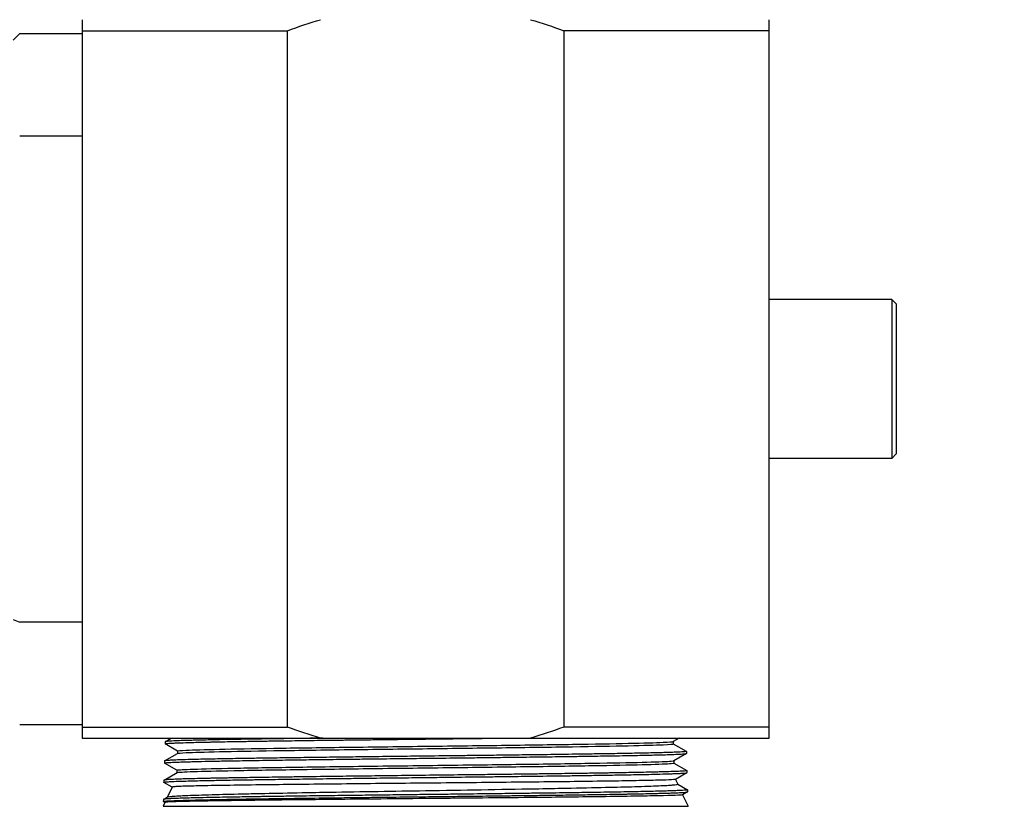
# Model space of a CAD drawing. Header units: inches. Extents: x 1 to 669, y 0 to 417.
# Tile 304 of 448: x 322.4 to 326.85, y 265.14 to 268.7. Entities that reach past the tile are written whole.
import ezdxf

# ---------------------------------------------------------------- set-up
doc = ezdxf.new("R2010")
doc.units = ezdxf.units.IN
doc.header["$LTSCALE"] = 12
doc.header["$MEASUREMENT"] = 0
doc.header["$PDMODE"] = 1
doc.layers.get('Defpoints').update_dxf_attribs({"linetype": 'CONTINUOUS'})
doc.layers.add('D', color=2, linetype='CONTINUOUS')
doc.layers.add('X', color=1, linetype='CONTINUOUS')
doc.styles.get("Standard").update_dxf_attribs({"font": 'SIMPLEX.SHX', "width": 0.875})
doc.dimstyles.new('STANDARD$0', dxfattribs={"dimscale": 32, "dimtxt": 0.09375, "dimasz": 0.0625, "dimexe": 0.03125, "dimexo": 0.03125, "dimgap": 0.03125, "dimtad": 1, "dimtih": 1, "dimtoh": 1, "dimdec": 4, "dimzin": 12, "dimdsep": 46, "dimlunit": 5, "dimtxsty": 'Standard', "dimcen": -0.03125, "dimclrd": 256, "dimclre": 256, "dimclrt": 256, "dimadec": 0, "dimazin": 0, "dimtfac": 0.875, "dimtdec": 4, "dimtofl": 0, "dimtmove": 0, "dimatfit": 3, "dimfxl": 1, "dimtolj": 1, "dimtzin": 12, "dimlwd": 13, "dimlwe": 13, "dimarcsym": 0})

# ---------------------------------------------------------------- blocks, each defined once
blk = doc.blocks.new('*D70')
at = {"layer": 'D', "lineweight": 13, "transparency": 16777216}
for p, q in [((327.5446, 287.0038), (425.2048, 287.0038)), ((424.2048, 285.0038), (424.2048, 231.3716)), ((424.2048, 167.621), (424.2048, 223.2466)), ((370.1312, 165.621), (425.2048, 165.621))]:
    blk.add_line(p, q, dxfattribs=at)
at = {"layer": 'D', "transparency": 16777216}
for points in [[(423.8715, 285.0038), (424.5382, 285.0038), (424.2048, 287.0038)], [(423.8715, 167.621), (424.5382, 167.621), (424.2048, 165.621)]]:
    blk.add_solid(points, dxfattribs=at)
at = {"layer": 'Defpoints', "color": 0, "transparency": 16777216}
for p in [(326.5446, 287.0038), (369.1312, 165.621), (424.2048, 165.621)]:
    blk.add_point(p, dxfattribs=at)
at = {"layer": 'D', "transparency": 16777216, "insert": (424.2048, 227.3091), "char_height": 3, "attachment_point": 5}
blk.add_mtext('\\A1;121{\\H0.875x;\\S1/2;}{}{\\C2;%%p1}', dxfattribs=at)

msp = doc.modelspace()

# ---------------------------------------------------------------- linework, layer by layer
at = {"layer": 'X', "extrusion": (-1, 4.93038e-32, -2.22045e-16)}
for p, q in [((322.67836, 268.64597), (322.67836, 265.49597)), ((322.67836, 268.64597), (323.60739, 268.64597)), ((323.60739, 265.49597), (323.60739, 268.64597)), ((325.78642, 268.64597), (324.85739, 268.64597)), ((324.85739, 268.64597), (324.85739, 265.49597)), ((325.78642, 265.49597), (325.78642, 268.64597)), ((322.39586, 268.63347), (322.67836, 268.63347)), ((322.39586, 268.17063), (322.67836, 268.17063)), ((326.34142, 267.43047), (325.78642, 267.43047)), ((326.34142, 267.43047), (326.34142, 266.71147)), ((326.36142, 267.41047), (326.34142, 267.43047)), ((326.36142, 267.41047), (326.36142, 266.73147)), ((326.36142, 266.73147), (326.34142, 266.71147)), ((326.34142, 266.71147), (325.78642, 266.71147)), ((322.67836, 265.97131), (322.39586, 265.97131)), ((322.39586, 265.50847), (322.67836, 265.50847)), ((322.67836, 265.49597), (323.60739, 265.49597)), ((325.78642, 265.49597), (324.85739, 265.49597)), ((322.67836, 265.44597), (325.78642, 265.44597)), ((323.05398, 265.42984), (323.05369, 265.42039)), ((323.05423, 265.43012), (323.08168, 265.44597)), ((325.379, 265.44597), (325.353, 265.43095)), ((325.35325, 265.4311), (325.35325, 265.42038)), ((323.11018, 265.38762), (323.05394, 265.42009)), ((323.11018, 265.38776), (323.11018, 265.37704)), ((325.35325, 265.42053), (325.4119, 265.38666)), ((325.41215, 265.38638), (325.41244, 265.37692)), ((323.05127, 265.34289), (323.05098, 265.33344)), ((323.05151, 265.34316), (323.11043, 265.37719)), ((325.4122, 265.37663), (325.35568, 265.34399)), ((325.35593, 265.34414), (325.35593, 265.33342)), ((323.10748, 265.30067), (323.05122, 265.33316)), ((323.10748, 265.30081), (323.10748, 265.29009)), ((325.35593, 265.33357), (325.41461, 265.29968)), ((325.41486, 265.2994), (325.41515, 265.28995)), ((323.04857, 265.25593), (323.04827, 265.24648)), ((323.04882, 265.25622), (323.10773, 265.29024)), ((325.41491, 265.28966), (325.36283, 265.25959)), ((325.36303, 265.2597), (325.37308, 265.23815)), ((323.08549, 265.22484), (323.04852, 265.24619)), ((323.08555, 265.22496), (323.06453, 265.17989)), ((325.37299, 265.23834), (325.41732, 265.21274)), ((325.41756, 265.21247), (325.41786, 265.20301)), ((323.04586, 265.16897), (323.04557, 265.15952)), ((323.0461, 265.16924), (323.06484, 265.18007)), ((325.41762, 265.20272), (325.39534, 265.18986)), ((325.39554, 265.18998), (325.41989, 265.13777)), ((323.05302, 265.15521), (323.04489, 265.13777)), ((323.04489, 265.13777), (325.41989, 265.13777)), ((323.05297, 265.1551), (323.0458, 265.15924))]:
    msp.add_line(p, q, dxfattribs=at)
at = {"layer": 'X'}
for centre, major_axis, ratio, start_param, end_param in [((325.66321, 271.90085), (23.78725, 23.78726), 0.0000007, -1.709863, -1.7085896), ((325.52196, 282.84366), (0.00001, -17.44194), 0.7071067, -0.2587795, -0.2562642)]:
    msp.add_ellipse(centre, major_axis=major_axis, ratio=ratio, start_param=start_param, end_param=end_param, dxfattribs=at)
for points in [[(322.67836, 268.69597), (322.67836, 268.68118), (322.67836, 268.66441), (322.67836, 268.64597)], [(323.60739, 268.64597), (323.6568, 268.66441), (323.70677, 268.68118), (323.75739, 268.69597)], [(324.70739, 268.69597), (324.75801, 268.68118), (324.80798, 268.66441), (324.85739, 268.64597)], [(325.78642, 268.64597), (325.78642, 268.66441), (325.78642, 268.68118), (325.78642, 268.69597)], [(322.67836, 265.49597), (322.67836, 265.47754), (322.67836, 265.46077), (322.67836, 265.44597)], [(323.75739, 265.44597), (323.70677, 265.46077), (323.6568, 265.47754), (323.60739, 265.49597)], [(324.85739, 265.49597), (324.80798, 265.47754), (324.75801, 265.46077), (324.70739, 265.44597)], [(325.78642, 265.44597), (325.78642, 265.46077), (325.78642, 265.47754), (325.78642, 265.49597)]]:
    msp.add_open_spline(points, degree=3, dxfattribs=at)
for points, knots in [([(323.05394, 265.42009), (323.05378, 265.42018), (323.0537, 265.42027), (323.05362, 265.42083), (323.05558, 265.42131), (323.06242, 265.42212), (323.06636, 265.42245), (323.07756, 265.42321), (323.08539, 265.42362), (323.10031, 265.42429), (323.10635, 265.42454), (323.12671, 265.42531), (323.14285, 265.42584), (323.18074, 265.4269), (323.20273, 265.42744), (323.2355, 265.42817), (323.24418, 265.42836), (323.25632, 265.42861), (323.25956, 265.42868), (323.28214, 265.42915), (323.30265, 265.42956), (323.34004, 265.43025), (323.35636, 265.43054), (323.38836, 265.43109), (323.40392, 265.43135), (323.44315, 265.43198), (323.46729, 265.43235), (323.50236, 265.43287), (323.51259, 265.43303), (323.53447, 265.43335), (323.54614, 265.43352), (323.59366, 265.43421), (323.63071, 265.43473), (323.68839, 265.4355), (323.70814, 265.43576), (323.74743, 265.43626), (323.76694, 265.43651), (323.80516, 265.43699), (323.82385, 265.43722), (323.85373, 265.43759), (323.8648, 265.43773), (323.89714, 265.43813), (323.91853, 265.4384), (323.96817, 265.43901), (323.99651, 265.43935), (324.04692, 265.43995), (324.06888, 265.44021), (324.13065, 265.44093), (324.17058, 265.4414), (324.21785, 265.44195), (324.22512, 265.44203), (324.23239, 265.44212)], [-4.7650404, -4.7650404, -4.7650404, -4.7650404, -4.7083649, -4.7083649, -4.4049077, -4.4049077, -4.184406, -4.184406, -3.9101224, -3.9101224, -3.7502076, -3.7502076, -3.4142703, -3.4142703, -3.0584513, -3.0584513, -2.9359483, -2.9359483, -2.8921611, -2.8921611, -2.6333481, -2.6333481, -2.4453768, -2.4453768, -2.2771843, -2.2771843, -2.032733, -2.032733, -1.9338231, -1.9338231, -1.823974, -1.823974, -1.4923192, -1.4923192, -1.3235589, -1.3235589, -1.1611494, -1.1611494, -1.008903, -1.008903, -0.9199313, -0.9199313, -0.7504244, -0.7504244, -0.5294686, -0.5294686, -0.3602574, -0.3602574, -0.0554038, -0.0554038, -0.000001, -0.000001, -0.000001, -0.000001]), ([(323.76746, 265.44597), (323.75715, 265.44584), (323.7469, 265.44571), (323.72487, 265.44543), (323.71312, 265.44528), (323.69009, 265.44498), (323.67882, 265.44483), (323.63795, 265.44428), (323.60898, 265.44387), (323.56299, 265.44322), (323.54552, 265.44296), (323.50248, 265.44233), (323.47738, 265.44196), (323.43794, 265.44135), (323.42307, 265.44111), (323.40013, 265.44074), (323.39182, 265.4406), (323.36981, 265.44023), (323.35634, 265.43999), (323.32356, 265.4394), (323.30475, 265.43904), (323.2804, 265.43856), (323.27408, 265.43843), (323.24071, 265.43775), (323.2159, 265.4372), (323.185, 265.43644), (323.1768, 265.43623), (323.15694, 265.43569), (323.1458, 265.43536), (323.12359, 265.43463), (323.11288, 265.43424), (323.08951, 265.43329), (323.07846, 265.43272), (323.06742, 265.43195), (323.06487, 265.43175), (323.05964, 265.43124), (323.05737, 265.43094), (323.05464, 265.43037), (323.05399, 265.43011), (323.05398, 265.42984)], [-17.6068838, -17.6068838, -17.6068838, -17.6068838, -17.521341, -17.521341, -17.4218621, -17.4218621, -17.3248479, -17.3248479, -17.0671113, -17.0671113, -16.9043459, -16.9043459, -16.6582305, -16.6582305, -16.5036904, -16.5036904, -16.4138281, -16.4138281, -16.2618735, -16.2618735, -16.0333062, -16.0333062, -15.9510599, -15.9510599, -15.5907664, -15.5907664, -15.4523897, -15.4523897, -15.2395442, -15.2395442, -14.9895983, -14.9895983, -14.6187045, -14.6187045, -14.483588, -14.483588, -14.2906572, -14.2906572, -14.1199986, -14.1199986, -14.1199986, -14.1199986]), ([(323.11018, 265.38776), (323.11018, 265.38899), (323.12348, 265.39022), (323.18155, 265.39294), (323.23237, 265.39444), (323.36678, 265.39742), (323.45035, 265.39891), (323.64161, 265.40189), (323.74927, 265.40338), (323.97755, 265.40636), (324.09814, 265.40785), (324.3398, 265.41084), (324.46082, 265.41233), (324.69083, 265.41531), (324.79976, 265.4168), (324.9943, 265.41978), (325.07986, 265.42127), (325.2188, 265.42426), (325.27214, 265.42575), (325.33524, 265.42848), (325.35085, 265.42972), (325.353, 265.43095)], [0.299936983, 0.299936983, 0.299936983, 0.299936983, 0.302931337, 0.302931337, 0.306561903, 0.306561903, 0.310192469, 0.310192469, 0.313823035, 0.313823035, 0.317453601, 0.317453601, 0.321084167, 0.321084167, 0.324714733, 0.324714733, 0.328345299, 0.328345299, 0.331975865, 0.331975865, 0.334990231, 0.334990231, 0.334990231, 0.334990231]), ([(324.23239, 265.44212), (324.28751, 265.44277), (324.34257, 265.44343), (324.41991, 265.44435), (324.44258, 265.44462), (324.49564, 265.44525), (324.5259, 265.44561), (324.55583, 265.44597)], [-18.78273239, -18.78273239, -18.78273239, -18.78273239, -18.36266434, -18.36266434, -18.18743944, -18.18743944, -17.95018885, -17.95018885, -17.95018885, -17.95018885]), ([(323.11043, 265.37719), (323.11239, 265.37832), (323.12559, 265.37945), (323.18155, 265.38207), (323.23237, 265.38357), (323.36678, 265.38655), (323.45035, 265.38804), (323.64161, 265.39102), (323.74927, 265.39251), (323.97755, 265.39549), (324.09814, 265.39699), (324.3398, 265.39997), (324.46082, 265.40146), (324.69083, 265.40444), (324.79976, 265.40593), (324.9943, 265.40891), (325.07986, 265.41041), (325.2188, 265.41339), (325.27214, 265.41488), (325.33751, 265.41771), (325.35325, 265.41904), (325.35325, 265.42038)], [0.300176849, 0.300176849, 0.300176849, 0.300176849, 0.302931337, 0.302931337, 0.306561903, 0.306561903, 0.310192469, 0.310192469, 0.313823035, 0.313823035, 0.317453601, 0.317453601, 0.321084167, 0.321084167, 0.324714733, 0.324714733, 0.328345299, 0.328345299, 0.331975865, 0.331975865, 0.335229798, 0.335229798, 0.335229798, 0.335229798]), ([(325.4119, 265.38666), (325.41212, 265.38653), (325.41219, 265.3864), (325.41189, 265.38587), (325.41015, 265.38546), (325.40473, 265.38478), (325.40184, 265.3845), (325.39035, 265.38363), (325.37908, 265.38304), (325.35996, 265.38224), (325.35507, 265.38205), (325.34031, 265.3815), (325.32969, 265.38115), (325.3084, 265.3805), (325.29807, 265.38021), (325.2821, 265.3798), (325.27702, 265.37967), (325.25854, 265.37921), (325.24441, 265.37889), (325.21911, 265.37834), (325.20839, 265.37812), (325.18452, 265.37763), (325.17124, 265.37737), (325.1327, 265.37663), (325.10637, 265.37615), (325.06363, 265.37543), (325.04828, 265.37519), (325.00839, 265.37455), (324.98331, 265.37418), (324.94685, 265.37364), (324.93618, 265.37348), (324.9154, 265.37318), (324.90532, 265.37304), (324.85359, 265.37229), (324.81031, 265.3717), (324.74653, 265.37086), (324.72728, 265.37061), (324.67335, 265.36993), (324.6382, 265.36949), (324.59032, 265.3689), (324.5781, 265.36875), (324.53263, 265.36819), (324.49902, 265.36778), (324.44103, 265.36708), (324.41682, 265.36679), (324.33944, 265.36588), (324.28595, 265.36527), (324.23239, 265.36464)], [-4.7696348, -4.7696348, -4.7696348, -4.7696348, -4.6880291, -4.6880291, -4.4262148, -4.4262148, -4.2481648, -4.2481648, -3.8538544, -3.8538544, -3.7300873, -3.7300873, -3.50301, -3.50301, -3.3155817, -3.3155817, -3.2314975, -3.2314975, -3.0179157, -3.0179157, -2.8708136, -2.8708136, -2.7016954, -2.7016954, -2.3975582, -2.3975582, -2.2342846, -2.2342846, -1.983797, -1.983797, -1.8820501, -1.8820501, -1.788135, -1.788135, -1.4055514, -1.4055514, -1.24329, -1.24329, -0.9564648, -0.9564648, -0.8589498, -0.8589498, -0.5951901, -0.5951901, -0.4081527, -0.4081527, -0.000001, -0.000001, -0.000001, -0.000001]), ([(323.05122, 265.33316), (323.05095, 265.33331), (323.05091, 265.33346), (323.05147, 265.33394), (323.05282, 265.33426), (323.05696, 265.33484), (323.05936, 265.33509), (323.06833, 265.33586), (323.07666, 265.33637), (323.09599, 265.33729), (323.10621, 265.3377), (323.12695, 265.33842), (323.13686, 265.33874), (323.15626, 265.33931), (323.16545, 265.33957), (323.19321, 265.34031), (323.21309, 265.34079), (323.25033, 265.3416), (323.26684, 265.34194), (323.30568, 265.3427), (323.32846, 265.34311), (323.3601, 265.34367), (323.36785, 265.3438), (323.41308, 265.34458), (323.45311, 265.34522), (323.51279, 265.34612), (323.53043, 265.34637), (323.58101, 265.34709), (323.61474, 265.34755), (323.65931, 265.34815), (323.66922, 265.34829), (323.71323, 265.34887), (323.74812, 265.34933), (323.80405, 265.35005), (323.82458, 265.3503), (323.86739, 265.35083), (323.88969, 265.3511), (323.94214, 265.35173), (323.97243, 265.35209), (324.01451, 265.3526), (324.02608, 265.35273), (324.08381, 265.35343), (324.13034, 265.35398), (324.19548, 265.35475), (324.21393, 265.35497), (324.23239, 265.35518)], [-4.7746636, -4.7746636, -4.7746636, -4.7746636, -4.6736416, -4.6736416, -4.4622669, -4.4622669, -4.2977285, -4.2977285, -3.9683165, -3.9683165, -3.6991738, -3.6991738, -3.4919695, -3.4919695, -3.3258964, -3.3258964, -3.0179871, -3.0179871, -2.7960403, -2.7960403, -2.521844, -2.521844, -2.4347349, -2.4347349, -2.0212875, -2.0212875, -1.8530264, -1.8530264, -1.5486111, -1.5486111, -1.4625123, -1.4625123, -1.1690728, -1.1690728, -1.0018294, -1.0018294, -0.8238159, -0.8238159, -0.5865965, -0.5865965, -0.4969332, -0.4969332, -0.1406398, -0.1406398, -0.000001, -0.000001, -0.000001, -0.000001]), ([(324.23239, 265.36464), (324.22573, 265.36456), (324.21906, 265.36448), (324.16986, 265.36391), (324.1274, 265.3634), (324.06377, 265.36264), (324.04243, 265.36238), (323.99133, 265.36178), (323.96168, 265.36142), (323.91254, 265.36084), (323.89288, 265.3606), (323.86237, 265.36023), (323.85141, 265.36009), (323.82157, 265.35972), (323.80282, 265.35948), (323.76433, 265.35899), (323.74463, 265.35873), (323.7059, 265.35823), (323.68687, 265.35797), (323.64005, 265.35735), (323.61261, 265.35698), (323.56859, 265.35637), (323.55161, 265.35613), (323.52576, 265.35576), (323.51667, 265.35563), (323.49973, 265.35538), (323.49186, 265.35526), (323.46113, 265.35479), (323.4389, 265.35443), (323.40202, 265.35383), (323.38701, 265.35358), (323.33947, 265.35277), (323.30869, 265.35221), (323.26956, 265.35145), (323.25921, 265.35124), (323.23371, 265.3507), (323.21905, 265.35037), (323.1884, 265.34963), (323.17285, 265.34922), (323.13986, 265.3483), (323.12345, 265.34778), (323.1051, 265.34709), (323.10095, 265.34693), (323.09329, 265.3466), (323.08977, 265.34644), (323.07901, 265.34592), (323.07272, 265.34555), (323.06319, 265.34487), (323.05966, 265.34456), (323.05415, 265.3439), (323.05235, 265.34356), (323.0514, 265.34312), (323.05128, 265.34301), (323.05127, 265.34289)], [-18.8637252, -18.8637252, -18.8637252, -18.8637252, -18.8129553, -18.8129553, -18.4887711, -18.4887711, -18.324286, -18.324286, -18.0930176, -18.0930176, -17.937099, -17.937099, -17.8489912, -17.8489912, -17.6961046, -17.6961046, -17.5320246, -17.5320246, -17.3693226, -17.3693226, -17.1258884, -17.1258884, -16.9685547, -16.9685547, -16.8817935, -16.8817935, -16.8051092, -16.8051092, -16.5791379, -16.5791379, -16.4168902, -16.4168902, -16.0506647, -16.0506647, -15.9130327, -15.9130327, -15.7000367, -15.7000367, -15.4399816, -15.4399816, -15.0966736, -15.0966736, -14.9888218, -14.9888218, -14.8850726, -14.8850726, -14.6504566, -14.6504566, -14.4469353, -14.4469353, -14.2246459, -14.2246459, -14.1518721, -14.1518721, -14.1518721, -14.1518721]), ([(323.10748, 265.30081), (323.10748, 265.30121), (323.10882, 265.3016), (323.12182, 265.30348), (323.15179, 265.30497), (323.24802, 265.30795), (323.31425, 265.30944), (323.47612, 265.31243), (323.57173, 265.31392), (323.78248, 265.3169), (323.89757, 265.31839), (324.13535, 265.32137), (324.258, 265.32286), (324.49819, 265.32585), (324.61569, 265.32734), (324.83341, 265.33032), (324.93359, 265.33181), (325.10631, 265.33479), (325.17881, 265.33628), (325.28864, 265.33926), (325.32596, 265.34076), (325.3507, 265.34283), (325.35467, 265.34341), (325.35568, 265.34399)], [0.229367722, 0.229367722, 0.229367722, 0.229367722, 0.230320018, 0.230320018, 0.233950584, 0.233950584, 0.23758115, 0.23758115, 0.241211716, 0.241211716, 0.244842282, 0.244842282, 0.248472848, 0.248472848, 0.252103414, 0.252103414, 0.25573398, 0.25573398, 0.259364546, 0.259364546, 0.262995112, 0.262995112, 0.26441114, 0.26441114, 0.26441114, 0.26441114]), ([(324.23239, 265.35518), (324.2811, 265.35575), (324.32976, 265.35631), (324.39237, 265.35704), (324.4066, 265.35721), (324.44998, 265.35773), (324.47897, 265.35809), (324.5292, 265.3587), (324.55053, 265.35896), (324.6009, 265.35957), (324.62976, 265.35993), (324.67891, 265.36054), (324.69939, 265.3608), (324.73026, 265.36119), (324.74083, 265.36133), (324.76952, 265.3617), (324.78748, 265.36194), (324.82419, 265.36244), (324.84288, 265.3627), (324.88005, 265.36322), (324.8985, 265.36348), (324.9402, 265.36408), (324.96318, 265.36442), (325.00265, 265.36501), (325.01941, 265.36527), (325.04424, 265.36566), (325.05263, 265.3658), (325.07793, 265.36621), (325.09444, 265.3665), (325.12777, 265.36709), (325.14448, 265.3674), (325.16745, 265.36784), (325.17424, 265.36797), (325.20895, 265.36865), (325.2347, 265.3692), (325.26755, 265.36997), (325.27666, 265.37019), (325.29676, 265.37071), (325.30743, 265.37101), (325.32731, 265.37161), (325.33651, 265.37191), (325.34867, 265.37234), (325.35225, 265.37248), (325.36904, 265.37312), (325.38009, 265.37362), (325.39303, 265.37437), (325.39671, 265.37462), (325.40393, 265.3752), (325.40704, 265.37554), (325.41135, 265.37622), (325.41245, 265.37657), (325.41244, 265.37692)], [-18.8253114, -18.8253114, -18.8253114, -18.8253114, -18.4541229, -18.4541229, -18.3445419, -18.3445419, -18.1192842, -18.1192842, -17.9509028, -17.9509028, -17.718488, -17.718488, -17.5492542, -17.5492542, -17.4602206, -17.4602206, -17.3057853, -17.3057853, -17.1402719, -17.1402719, -16.9710279, -16.9710279, -16.7502293, -16.7502293, -16.5803386, -16.5803386, -16.4918234, -16.4918234, -16.3096242, -16.3096242, -16.1116253, -16.1116253, -16.0262718, -16.0262718, -15.6669512, -15.6669512, -15.5201661, -15.5201661, -15.327747, -15.327747, -15.1349273, -15.1349273, -15.0496714, -15.0496714, -14.7173601, -14.7173601, -14.5549742, -14.5549742, -14.3400769, -14.3400769, -14.1149403, -14.1149403, -14.1149403, -14.1149403]), ([(323.10773, 265.29024), (323.10824, 265.29053), (323.1095, 265.29083), (323.12182, 265.29261), (323.15179, 265.2941), (323.24802, 265.29708), (323.31425, 265.29857), (323.47612, 265.30156), (323.57173, 265.30305), (323.78248, 265.30603), (323.89757, 265.30752), (324.13535, 265.3105), (324.258, 265.31199), (324.49819, 265.31498), (324.61569, 265.31647), (324.83341, 265.31945), (324.93359, 265.32094), (325.10631, 265.32392), (325.17881, 265.32541), (325.28864, 265.3284), (325.32596, 265.32989), (325.35188, 265.33206), (325.35593, 265.33274), (325.35593, 265.33342)], [0.229607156, 0.229607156, 0.229607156, 0.229607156, 0.230320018, 0.230320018, 0.233950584, 0.233950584, 0.23758115, 0.23758115, 0.241211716, 0.241211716, 0.244842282, 0.244842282, 0.248472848, 0.248472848, 0.252103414, 0.252103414, 0.25573398, 0.25573398, 0.259364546, 0.259364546, 0.262995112, 0.262995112, 0.264651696, 0.264651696, 0.264651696, 0.264651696]), ([(325.41461, 265.29968), (325.41469, 265.29964), (325.41474, 265.2996), (325.4149, 265.29943), (325.41488, 265.2993), (325.41422, 265.29883), (325.4126, 265.29848), (325.40788, 265.29789), (325.40531, 265.29764), (325.39926, 265.29716), (325.39588, 265.29692), (325.38324, 265.29616), (325.37195, 265.29562), (325.34807, 265.29471), (325.33658, 265.29433), (325.31295, 265.29362), (325.30117, 265.29329), (325.28115, 265.29277), (325.27352, 265.29258), (325.25098, 265.29203), (325.23537, 265.29167), (325.20528, 265.29103), (325.19113, 265.29074), (325.16056, 265.29015), (325.14406, 265.28984), (325.10685, 265.28919), (325.08591, 265.28884), (325.05585, 265.28834), (325.04746, 265.2882), (325.02406, 265.28783), (325.00881, 265.28758), (324.96833, 265.28696), (324.94257, 265.28657), (324.89862, 265.28594), (324.88087, 265.28569), (324.84454, 265.2852), (324.82596, 265.28495), (324.78969, 265.28447), (324.77204, 265.28424), (324.7437, 265.28387), (324.73314, 265.28373), (324.70402, 265.28335), (324.68531, 265.28311), (324.63611, 265.28249), (324.60533, 265.2821), (324.55372, 265.28147), (324.53311, 265.28122), (324.48164, 265.28061), (324.45063, 265.28025), (324.40593, 265.27972), (324.39243, 265.27956), (324.3303, 265.27883), (324.28137, 265.27824), (324.23239, 265.27767)], [-4.7799986, -4.7799986, -4.7799986, -4.7799986, -4.7525816, -4.7525816, -4.6703251, -4.6703251, -4.442967, -4.442967, -4.2781399, -4.2781399, -4.1276825, -4.1276825, -3.7854844, -3.7854844, -3.5323282, -3.5323282, -3.3174306, -3.3174306, -3.1931945, -3.1931945, -2.9641984, -2.9641984, -2.7773551, -2.7773551, -2.5773386, -2.5773386, -2.3437663, -2.3437663, -2.2550982, -2.2550982, -2.0998872, -2.0998872, -1.8519991, -1.8519991, -1.6893153, -1.6893153, -1.5247578, -1.5247578, -1.3729944, -1.3729944, -1.2840124, -1.2840124, -1.1291171, -1.1291171, -0.8809061, -0.8809061, -0.718206, -0.718206, -0.4771851, -0.4771851, -0.3732391, -0.3732391, -0.000001, -0.000001, -0.000001, -0.000001]), ([(323.04852, 265.24619), (323.0478, 265.24661), (323.04865, 265.24702), (323.05339, 265.24783), (323.05718, 265.24822), (323.06675, 265.24894), (323.07205, 265.24926), (323.08307, 265.24984), (323.08837, 265.25009), (323.10634, 265.25086), (323.12081, 265.25138), (323.15054, 265.25229), (323.16489, 265.25268), (323.19355, 265.2534), (323.20744, 265.25373), (323.23315, 265.25431), (323.24457, 265.25455), (323.28153, 265.25533), (323.30864, 265.25585), (323.35211, 265.25663), (323.36703, 265.25688), (323.40454, 265.2575), (323.42759, 265.25787), (323.46124, 265.25839), (323.47112, 265.25854), (323.49176, 265.25885), (323.50252, 265.25902), (323.54692, 265.25968), (323.58175, 265.26018), (323.63714, 265.26094), (323.65684, 265.2612), (323.7166, 265.26198), (323.75753, 265.2625), (323.80991, 265.26316), (323.82044, 265.26329), (323.85249, 265.26369), (323.87417, 265.26396), (323.92322, 265.26457), (323.95069, 265.2649), (324.00007, 265.26549), (324.02189, 265.26575), (324.0857, 265.2665), (324.12792, 265.26698), (324.19097, 265.26772), (324.21168, 265.26797), (324.23239, 265.26821)], [-4.7868965, -4.7868965, -4.7868965, -4.7868965, -4.5188671, -4.5188671, -4.2596428, -4.2596428, -4.0458798, -4.0458798, -3.8845051, -3.8845051, -3.549515, -3.549515, -3.2896979, -3.2896979, -3.0739855, -3.0739855, -2.9142071, -2.9142071, -2.5766989, -2.5766989, -2.4085136, -2.4085136, -2.1661766, -2.1661766, -2.0674077, -2.0674077, -1.9627694, -1.9627694, -1.6416425, -1.6416425, -1.4689952, -1.4689952, -1.1259724, -1.1259724, -1.0401925, -1.0401925, -0.8663884, -0.8663884, -0.6503647, -0.6503647, -0.4811331, -0.4811331, -0.1578137, -0.1578137, -0.000001, -0.000001, -0.000001, -0.000001]), ([(324.23239, 265.27767), (324.21347, 265.27744), (324.19456, 265.27722), (324.12883, 265.27645), (324.08218, 265.27592), (324.02473, 265.27524), (324.01354, 265.27511), (323.9641, 265.27452), (323.92622, 265.27405), (323.86846, 265.27334), (323.84822, 265.27309), (323.78008, 265.27224), (323.73317, 265.27165), (323.67679, 265.27092), (323.66592, 265.27078), (323.64352, 265.27048), (323.63201, 265.27032), (323.59237, 265.26977), (323.56486, 265.26938), (323.52081, 265.26874), (323.50381, 265.26849), (323.45276, 265.26772), (323.41993, 265.26721), (323.37926, 265.26654), (323.36983, 265.26638), (323.3522, 265.26608), (323.34398, 265.26593), (323.31286, 265.26537), (323.29102, 265.26495), (323.26368, 265.2644), (323.25704, 265.26426), (323.23743, 265.26385), (323.22489, 265.26358), (323.19588, 265.26291), (323.18004, 265.26253), (323.15809, 265.26194), (323.15104, 265.26174), (323.13334, 265.26122), (323.12326, 265.26089), (323.10329, 265.26017), (323.09378, 265.25978), (323.07362, 265.25883), (323.06452, 265.25827), (323.05603, 265.25751), (323.05412, 265.2573), (323.05033, 265.25676), (323.04901, 265.25643), (323.0486, 265.25605), (323.04857, 265.25599), (323.04857, 265.25593)], [-18.9082807, -18.9082807, -18.9082807, -18.9082807, -18.7641184, -18.7641184, -18.4068505, -18.4068505, -18.3201699, -18.3201699, -18.0228048, -18.0228048, -17.8602721, -17.8602721, -17.4703562, -17.4703562, -17.3763569, -17.3763569, -17.2748608, -17.2748608, -17.0235758, -17.0235758, -16.8604169, -16.8604169, -16.5229155, -16.5229155, -16.4186489, -16.4186489, -16.3244108, -16.3244108, -16.0555322, -16.0555322, -15.9669563, -15.9669563, -15.7880343, -15.7880343, -15.5320001, -15.5320001, -15.4021697, -15.4021697, -15.1896555, -15.1896555, -14.938377, -14.938377, -14.5707554, -14.5707554, -14.4333868, -14.4333868, -14.221693, -14.221693, -14.1852195, -14.1852195, -14.1852195, -14.1852195]), ([(324.23239, 265.26821), (324.26607, 265.26861), (324.29974, 265.26901), (324.34761, 265.26958), (324.3619, 265.26974), (324.42435, 265.27048), (324.47214, 265.27103), (324.531, 265.27174), (324.5427, 265.27188), (324.59192, 265.27248), (324.62895, 265.27294), (324.68582, 265.27367), (324.70613, 265.27393), (324.77597, 265.27483), (324.8241, 265.27545), (324.8816, 265.27625), (324.89283, 265.2764), (324.93509, 265.277), (324.96521, 265.27746), (325.01105, 265.27816), (325.02754, 265.27842), (325.07425, 265.27918), (325.10334, 265.27966), (325.14528, 265.28041), (325.15935, 265.28066), (325.19287, 265.28131), (325.21174, 265.2817), (325.24628, 265.28246), (325.26207, 265.28283), (325.29775, 265.28372), (325.31649, 265.28424), (325.33993, 265.28498), (325.34653, 265.2852), (325.36081, 265.28572), (325.36816, 265.28602), (325.38129, 265.28662), (325.38706, 265.28692), (325.39425, 265.28735), (325.39629, 265.28748), (325.40562, 265.28813), (325.41062, 265.28864), (325.41439, 265.28939), (325.41505, 265.28963), (325.41515, 265.2899), (325.41515, 265.28992), (325.41515, 265.28995)], [-18.8695911, -18.8695911, -18.8695911, -18.8695911, -18.612875, -18.612875, -18.5034395, -18.5034395, -18.1333431, -18.1333431, -18.041071, -18.041071, -17.7434685, -17.7434685, -17.5752682, -17.5752682, -17.1577221, -17.1577221, -17.0549445, -17.0549445, -16.7664127, -16.7664127, -16.5981596, -16.5981596, -16.2772079, -16.2772079, -16.1067168, -16.1067168, -15.8557997, -15.8557997, -15.6172554, -15.6172554, -15.2763701, -15.2763701, -15.129897, -15.129897, -14.9369406, -14.9369406, -14.743952, -14.743952, -14.6586912, -14.6586912, -14.3227827, -14.3227827, -14.1622354, -14.1622354, -14.1479189, -14.1479189, -14.1479189, -14.1479189]), ([(325.36283, 265.25959), (325.36211, 265.25917), (325.359, 265.25876), (325.34376, 265.25761), (325.32649, 265.25685), (325.2786, 265.2554), (325.24872, 265.25472), (325.17663, 265.25329), (325.13451, 265.25257), (325.03743, 265.25113), (324.98232, 265.25039), (324.82432, 265.24842), (324.71436, 265.24724), (324.47976, 265.24479), (324.35643, 265.24362), (324.23239, 265.24239)], [2.666126, 2.666126, 2.666126, 2.666126, 2.9888129, 2.9888129, 3.5639159, 3.5639159, 4.112395, 4.112395, 4.6647968, 4.6647968, 5.2391992, 5.2391992, 6.1811945, 6.1811945, 7.1259579, 7.1259579, 7.1259579, 7.1259579]), ([(323.06484, 265.18007), (323.06589, 265.18068), (323.06884, 265.18129), (323.07837, 265.18251), (323.08482, 265.18311), (323.11043, 265.18498), (323.13564, 265.1862), (323.19978, 265.1887), (323.23801, 265.18993), (323.32412, 265.19227), (323.37121, 265.19341), (323.44937, 265.19517), (323.47689, 265.19576), (323.55809, 265.19741), (323.61422, 265.19846), (323.71466, 265.20031), (323.75734, 265.20108), (323.87123, 265.20305), (323.94384, 265.20422), (324.08874, 265.2066), (324.16059, 265.20778), (324.23239, 265.20893)], [6.8347911, 6.8347911, 6.8347911, 6.8347911, 7.1294105, 7.1294105, 7.4146016, 7.4146016, 8.0207097, 8.0207097, 8.6037123, 8.6037123, 9.1538299, 9.1538299, 9.4331559, 9.4331559, 9.9482207, 9.9482207, 10.3090188, 10.3090188, 10.8866248, 10.8866248, 11.4377629, 11.4377629, 11.4377629, 11.4377629]), ([(324.23239, 265.24239), (324.11061, 265.24119), (323.98951, 265.24004), (323.75794, 265.23764), (323.6488, 265.23649), (323.49078, 265.23456), (323.43531, 265.23385), (323.33268, 265.23238), (323.28619, 265.23161), (323.22759, 265.2305), (323.21029, 265.23015), (323.16293, 265.22908), (323.13788, 265.22835), (323.11084, 265.22726), (323.10361, 265.22691), (323.09, 265.22603), (323.0858, 265.2255), (323.08555, 265.22496)], [0.000001, 0.000001, 0.000001, 0.000001, 0.9280032, 0.9280032, 1.8587419, 1.8587419, 2.4280673, 2.4280673, 3.0225558, 3.0225558, 3.3043527, 3.3043527, 3.8725888, 3.8725888, 4.1554044, 4.1554044, 4.5762905, 4.5762905, 4.5762905, 4.5762905]), ([(324.23239, 265.20893), (324.31708, 265.21027), (324.40134, 265.21163), (324.56746, 265.21442), (324.64886, 265.21577), (324.77502, 265.21804), (324.82204, 265.21893), (324.93191, 265.22108), (324.99222, 265.22231), (325.09561, 265.22473), (325.13967, 265.22588), (325.22117, 265.22822), (325.25737, 265.22945), (325.31427, 265.23191), (325.33558, 265.23307), (325.36482, 265.23543), (325.37251, 265.23666), (325.37313, 265.23796), (325.37313, 265.23805), (325.37308, 265.23815)], [0.000001, 0.000001, 0.000001, 0.000001, 0.6454197, 0.6454197, 1.2995004, 1.2995004, 1.7118507, 1.7118507, 2.3071071, 2.3071071, 2.8363992, 2.8363992, 3.4188173, 3.4188173, 3.9713398, 3.9713398, 4.5313883, 4.5313883, 4.5759768, 4.5759768, 4.5759768, 4.5759768]), ([(325.41732, 265.21274), (325.4176, 265.21258), (325.41764, 265.21242), (325.41707, 265.21196), (325.41583, 265.21165), (325.41118, 265.21096), (325.40738, 265.21059), (325.39811, 265.20991), (325.39303, 265.20961), (325.38046, 265.20896), (325.37277, 265.20862), (325.35978, 265.20812), (325.35528, 265.20795), (325.34152, 265.20747), (325.33161, 265.20714), (325.30884, 265.20646), (325.29579, 265.20611), (325.26948, 265.20544), (325.25649, 265.20514), (325.2274, 265.2045), (325.21114, 265.20416), (325.18556, 265.20365), (325.17694, 265.20349), (325.15117, 265.20299), (325.13349, 265.20267), (325.09496, 265.20198), (325.07399, 265.20163), (325.03357, 265.20097), (325.01433, 265.20067), (324.96557, 265.19994), (324.93545, 265.19951), (324.89381, 265.19892), (324.88323, 265.19877), (324.82736, 265.19799), (324.78028, 265.19735), (324.70554, 265.19639), (324.67906, 265.19605), (324.61988, 265.19533), (324.58705, 265.19493), (324.5428, 265.19439), (324.53176, 265.19426), (324.47381, 265.19356), (324.42626, 265.19298), (324.3637, 265.19224), (324.34906, 265.19207), (324.30048, 265.19151), (324.26644, 265.19111), (324.23239, 265.19072)], [-4.7903289, -4.7903289, -4.7903289, -4.7903289, -4.6871992, -4.6871992, -4.487474, -4.487474, -4.2466918, -4.2466918, -4.0456954, -4.0456954, -3.8214987, -3.8214987, -3.7125964, -3.7125964, -3.5050766, -3.5050766, -3.2741075, -3.2741075, -3.0737761, -3.0737761, -2.850085, -2.850085, -2.7403983, -2.7403983, -2.5301403, -2.5301403, -2.3003875, -2.3003875, -2.1035028, -2.1035028, -1.8151255, -1.8151255, -1.7182885, -1.7182885, -1.3092266, -1.3092266, -1.0902885, -1.0902885, -0.826968, -0.826968, -0.7399196, -0.7399196, -0.3716308, -0.3716308, -0.2595021, -0.2595021, -0.000001, -0.000001, -0.000001, -0.000001]), ([(323.0458, 265.15924), (323.04564, 265.15933), (323.04557, 265.15942), (323.04556, 265.15967), (323.0458, 265.15983), (323.04679, 265.16016), (323.04757, 265.16033), (323.05012, 265.16075), (323.05218, 265.161), (323.05882, 265.16163), (323.06414, 265.16201), (323.07738, 265.16276), (323.0853, 265.16313), (323.10331, 265.16386), (323.11329, 265.16422), (323.13131, 265.1648), (323.13865, 265.16503), (323.16449, 265.16579), (323.18487, 265.16632), (323.22309, 265.1672), (323.23975, 265.16756), (323.27583, 265.16829), (323.29531, 265.16866), (323.32352, 265.16918), (323.33136, 265.16932), (323.37383, 265.17008), (323.41088, 265.1707), (323.46693, 265.17157), (323.48401, 265.17182), (323.52947, 265.17249), (323.55843, 265.1729), (323.59897, 265.17346), (323.60978, 265.17361), (323.66818, 265.1744), (323.71761, 265.17506), (323.7918, 265.17601), (323.8153, 265.1763), (323.8742, 265.17702), (323.90988, 265.17744), (323.96003, 265.17804), (323.97412, 265.17821), (324.03634, 265.17896), (324.08501, 265.17955), (324.14851, 265.18029), (324.16307, 265.18046), (324.19588, 265.18084), (324.21413, 265.18105), (324.23239, 265.18126)], [-4.7961345, -4.7961345, -4.7961345, -4.7961345, -4.7363008, -4.7363008, -4.6313041, -4.6313041, -4.5199096, -4.5199096, -4.3597715, -4.3597715, -4.1138596, -4.1138596, -3.867306, -3.867306, -3.6309495, -3.6309495, -3.4841923, -3.4841923, -3.1427945, -3.1427945, -2.9066636, -2.9066636, -2.6606906, -2.6606906, -2.5683184, -2.5683184, -2.1693753, -2.1693753, -2.0004717, -2.0004717, -1.7297365, -1.7297365, -1.6326679, -1.6326679, -1.2104715, -1.2104715, -1.0184714, -1.0184714, -0.7348144, -0.7348144, -0.6246944, -0.6246944, -0.2502817, -0.2502817, -0.1391043, -0.1391043, -0.000001, -0.000001, -0.000001, -0.000001]), ([(324.23239, 265.19072), (324.21538, 265.19053), (324.19836, 265.19033), (324.16847, 265.18998), (324.15559, 265.18983), (324.10398, 265.18922), (324.06541, 265.18876), (324.00431, 265.18803), (323.9816, 265.18776), (323.92119, 265.18704), (323.8838, 265.18659), (323.83039, 265.18594), (323.81388, 265.18574), (323.78441, 265.18537), (323.77138, 265.1852), (323.71365, 265.18446), (323.67009, 265.18388), (323.60329, 265.18297), (323.57911, 265.18264), (323.53607, 265.18204), (323.51704, 265.18177), (323.4896, 265.18136), (323.48086, 265.18123), (323.461, 265.18093), (323.44994, 265.18076), (323.40639, 265.18007), (323.37537, 265.17955), (323.34387, 265.17899), (323.34161, 265.17895), (323.32206, 265.1786), (323.30543, 265.1783), (323.26688, 265.17757), (323.24568, 265.17714), (323.21824, 265.17654), (323.21075, 265.17637), (323.18893, 265.17585), (323.1753, 265.17551), (323.15133, 265.17485), (323.1408, 265.17455), (323.11933, 265.17387), (323.10877, 265.17351), (323.09151, 265.17284), (323.08448, 265.17254), (323.07488, 265.17206), (323.07172, 265.17188), (323.06313, 265.17137), (323.05848, 265.17102), (323.05168, 265.17037), (323.04933, 265.17006), (323.04653, 265.1695), (323.04587, 265.16924), (323.04586, 265.16897)], [-11.5328937, -11.5328937, -11.5328937, -11.5328937, -11.4032367, -11.4032367, -11.3048731, -11.3048731, -11.0088339, -11.0088339, -10.8321129, -10.8321129, -10.5357437, -10.5357437, -10.4017208, -10.4017208, -10.2942987, -10.2942987, -9.9218045, -9.9218045, -9.7028459, -9.7028459, -9.5224784, -9.5224784, -9.4367508, -9.4367508, -9.3253312, -9.3253312, -8.9904407, -8.9904407, -8.9643573, -8.9643573, -8.764178, -8.764178, -8.4804116, -8.4804116, -8.369413, -8.369413, -8.1464944, -8.1464944, -7.9471569, -7.9471569, -7.7068654, -7.7068654, -7.5044535, -7.5044535, -7.3920047, -7.3920047, -7.1699542, -7.1699542, -6.9716776, -6.9716776, -6.7989417, -6.7989417, -6.7989417, -6.7989417]), ([(324.23239, 265.17265), (324.15502, 265.17193), (324.07778, 265.17119), (323.92866, 265.16974), (323.85703, 265.16905), (323.73905, 265.16785), (323.69153, 265.16734), (323.58824, 265.16621), (323.53364, 265.1656), (323.42078, 265.16422), (323.36431, 265.16345), (323.29053, 265.16235), (323.26839, 265.162), (323.20578, 265.16094), (323.17007, 265.1602), (323.11311, 265.15878), (323.09157, 265.15811), (323.06134, 265.15668), (323.05336, 265.15593), (323.05302, 265.15521)], [0.000001, 0.000001, 0.000001, 0.000001, 0.5895449, 0.5895449, 1.1579111, 1.1579111, 1.5601162, 1.5601162, 2.0651377, 2.0651377, 2.6752333, 2.6752333, 2.9613374, 2.9613374, 3.5423634, 3.5423634, 4.1060598, 4.1060598, 4.6968234, 4.6968234, 4.6968234, 4.6968234]), ([(324.23239, 265.18126), (324.26705, 265.18166), (324.3017, 265.18206), (324.354, 265.18267), (324.37174, 265.18288), (324.43446, 265.18363), (324.47912, 265.18417), (324.55093, 265.18503), (324.57842, 265.18536), (324.62913, 265.18598), (324.65241, 265.18626), (324.68615, 265.18669), (324.69682, 265.18682), (324.72079, 265.18712), (324.73404, 265.1873), (324.77354, 265.18781), (324.79943, 265.18816), (324.84404, 265.18877), (324.86298, 265.18903), (324.9061, 265.18963), (324.93003, 265.18997), (324.97087, 265.19056), (324.98806, 265.19081), (325.01371, 265.19121), (325.02245, 265.19134), (325.04589, 265.19171), (325.06037, 265.19195), (325.09626, 265.19255), (325.11716, 265.19292), (325.14437, 265.19341), (325.15148, 265.19354), (325.18697, 265.19421), (325.2134, 265.19473), (325.24816, 265.19549), (325.25829, 265.19572), (325.27715, 265.19617), (325.28593, 265.19639), (325.30693, 265.19695), (325.31863, 265.19729), (325.3337, 265.19776), (325.33785, 265.19789), (325.3511, 265.19833), (325.35953, 265.19863), (325.37716, 265.19934), (325.38574, 265.19973), (325.3957, 265.2003), (325.39832, 265.20046), (325.40585, 265.20098), (325.40985, 265.20135), (325.41538, 265.20205), (325.41702, 265.20238), (325.41778, 265.20282), (325.41786, 265.20291), (325.41786, 265.20301)], [-18.9120362, -18.9120362, -18.9120362, -18.9120362, -18.6478675, -18.6478675, -18.5119376, -18.5119376, -18.1656171, -18.1656171, -17.947444, -17.947444, -17.7584862, -17.7584862, -17.670236, -17.670236, -17.5591426, -17.5591426, -17.3360181, -17.3360181, -17.1666418, -17.1666418, -16.9432119, -16.9432119, -16.7745353, -16.7745353, -16.6855708, -16.6855708, -16.5327372, -16.5327372, -16.2970046, -16.2970046, -16.2117459, -16.2117459, -15.8637277, -15.8637277, -15.7119674, -15.7119674, -15.5683787, -15.5683787, -15.3519604, -15.3519604, -15.2654404, -15.2654404, -15.0654075, -15.0654075, -14.8010574, -14.8010574, -14.6942089, -14.6942089, -14.4626853, -14.4626853, -14.2426508, -14.2426508, -14.1800592, -14.1800592, -14.1800592, -14.1800592]), ([(325.39534, 265.18986), (325.39421, 265.1892), (325.38697, 265.18853), (325.35924, 265.18717), (325.33771, 265.18647), (325.295, 265.18538), (325.27881, 265.18501), (325.22753, 265.18396), (325.18835, 265.1833), (325.09592, 265.18188), (325.04194, 265.18112), (324.93176, 265.17977), (324.87709, 265.17914), (324.77395, 265.17799), (324.72669, 265.17748), (324.60843, 265.17628), (324.5362, 265.17557), (324.4231, 265.17447), (324.38342, 265.17408), (324.30659, 265.17335), (324.2695, 265.173), (324.23239, 265.17265)], [13.8967434, 13.8967434, 13.8967434, 13.8967434, 14.4234981, 14.4234981, 14.9963363, 14.9963363, 15.2891065, 15.2891065, 15.8364528, 15.8364528, 16.428601, 16.428601, 16.9395729, 16.9395729, 17.3427183, 17.3427183, 17.91831, 17.91831, 18.2245835, 18.2245835, 18.5080879, 18.5080879, 18.5080879, 18.5080879])]:
    msp.add_open_spline(points, degree=3, knots=knots, dxfattribs=at)

# ---------------------------------------------------------------- dimensions: what is measured, and where the dimension line sits
at = {"layer": 'D'}
dim = msp.add_linear_dim(base=(424.20482, 165.62097), p1=(326.54465, 287.0038), p2=(369.1312, 165.62097), angle=90, text='<>{}{\\C2;%%p1}', dimstyle='STANDARD$0', override={"dimdec": 1, "dimtp": 1, "dimtm": 1, "dimarcsym": 1}, dxfattribs=at)
dim.commit()
dim.dimension.update_dxf_attribs({"geometry": '*D70', "text_midpoint": (424.20482, 227.30911), "dimtype": 160})

doc.saveas('drawing.dxf')
